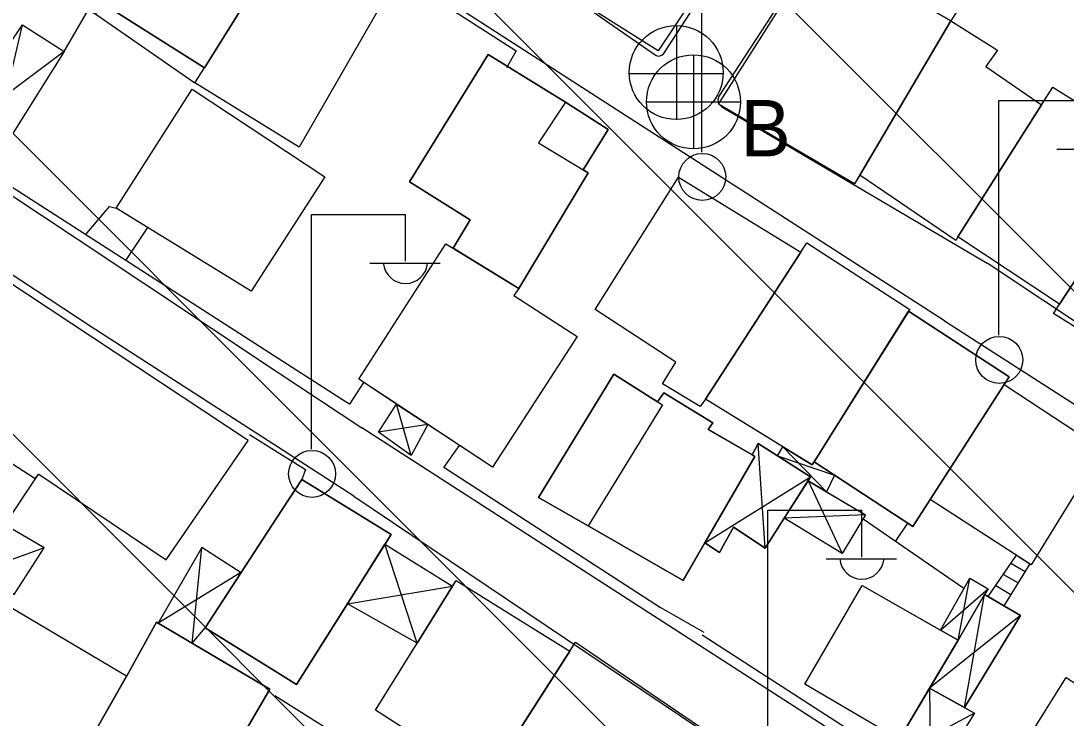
# Model space of a CAD drawing. Extents: x 417995 to 421451, y 4454518 to 4458015.
# Drawn here: x 420777.8 to 420855.7, y 4457320.2 to 4457372.2 of the extents above; entities that cross this region are included whole.
import ezdxf

# ---------------------------------------------------------------- set-up
doc = ezdxf.new("R2010")
doc.units = 0
for name, color, linetype in [('B_Betonzemin', 7, 'Continuous'), ('B_Ins_Halinde', 7, 'Continuous'), ('B_Kapi', 7, 'Continuous'), ('B_Merdiven', 7, 'Continuous'), ('B_Mesken', 7, 'Continuous'), ('B_Sundurma', 7, 'Continuous'), ('B_Teras', 7, 'Continuous'), ('S_Elektrik_Diregi', 7, 'Continuous'), ('S_Rogar_Kapagi', 7, 'Continuous'), ('S_Rogar_Kapagi_Buski', 7, 'Continuous'), ('Sinir_Duvar_tek_tarafa_ait', 7, 'Continuous'), ('SN_TR_SIVILASMA', 7, 'Continuous'), ('Yol_Sose', 7, 'Continuous')]:
    doc.layers.add(name, color=color, linetype=linetype)

msp = doc.modelspace()

# ---------------------------------------------------------------- linework, layer by layer
at = {"layer": 'B_Betonzemin'}
for points in [[(420782.571, 4457356.249), (420784.356, 4457358.358), (420784.858, 4457358.215)], [(420787.186, 4457356.787), (420785.56, 4457354.33)]]:
    msp.add_lwpolyline(points, dxfattribs=at)
at = {"layer": 'B_Ins_Halinde'}
for points in [[(420824.675, 4457306.977), (420812.22, 4457315.131), (420819.113, 4457325.887), (420831.526, 4457317.446)], [(420831.526, 4457317.446), (420824.676, 4457306.977), (420812.22, 4457315.131), (420812.461, 4457315.508), (420818.681, 4457325.213), (420819.113, 4457325.887)]]:
    msp.add_lwpolyline(points, close=True, dxfattribs=at)
at = {"layer": 'B_Kapi'}
msp.add_lwpolyline([(420828.702, 4457326.601), (420825.386, 4457328.497)], dxfattribs=at)
at = {"layer": 'B_Merdiven'}
for p, q in [((420851.569, 4457331.77), (420852.622, 4457331.147)), ((420851.004, 4457330.942), (420852.092, 4457330.298)), ((420850.44, 4457330.114), (420851.562, 4457329.45))]:
    msp.add_line(p, q, dxfattribs=at)
msp.add_lwpolyline([(420849.875, 4457329.287), (420851.978, 4457332.369), (420852.98, 4457331.72), (420851.032, 4457328.601)], close=True, dxfattribs=at)
at = {"layer": 'B_Mesken'}
for points in [[(420783.691, 4457373.58), (420791.45, 4457368.676), (420798.42, 4457379.856), (420790.645, 4457384.733)], [(420798.006, 4457379.192), (420791.45, 4457368.676), (420783.691, 4457373.58), (420790.645, 4457384.733), (420798.42, 4457379.856)], [(420823.863, 4457379.924), (420829.556, 4457376.402), (420825.267, 4457369.957), (420819.689, 4457373.442), (420816.809, 4457375.329), (420819.32, 4457378.767), (420821.618, 4457382.367), (420824.32, 4457380.635)], [(420823.863, 4457379.924), (420829.556, 4457376.402), (420825.267, 4457369.957), (420819.689, 4457373.442), (420816.809, 4457375.329), (420817.009, 4457375.603), (420819.32, 4457378.767), (420821.618, 4457382.367), (420824.32, 4457380.635)], [(420790.721, 4457367.56), (420791.45, 4457368.676), (420798.006, 4457379.192), (420805.279, 4457374.562), (420798.491, 4457362.781)], [(420790.721, 4457367.56), (420791.45, 4457368.676), (420798.006, 4457379.192), (420805.279, 4457374.562), (420798.491, 4457362.781)], [(420847.076, 4457372.178), (420839.91, 4457360.035), (420829.767, 4457365.979), (420836.932, 4457377.224), (420841.065, 4457374.572), (420841.524, 4457375.404)], [(420837.079, 4457377.13), (420841.066, 4457374.572), (420841.524, 4457375.404), (420847.076, 4457372.178), (420840.29, 4457360.679), (420839.91, 4457360.035), (420829.767, 4457365.979), (420836.931, 4457377.224)], [(420847.076, 4457372.178), (420850.563, 4457369.992), (420849.691, 4457368.785), (420853.853, 4457365.921), (420847.609, 4457356.092), (420847.469, 4457355.806), (420840.29, 4457360.679)], [(420847.076, 4457372.178), (420850.563, 4457369.992), (420849.692, 4457368.785), (420853.853, 4457365.921), (420847.609, 4457356.092), (420847.469, 4457355.806), (420840.29, 4457360.679)], [(420819.669, 4457361.085), (420821.536, 4457364.094), (420818.358, 4457366.12), (420812.589, 4457369.684), (420806.725, 4457360.189), (420811.24, 4457357.356), (420809.979, 4457355.238), (420814.888, 4457352.243), (420820.045, 4457360.858)], [(420819.669, 4457361.085), (420820.045, 4457360.858), (420814.888, 4457352.243), (420809.98, 4457355.238), (420811.24, 4457357.356), (420806.725, 4457360.189), (420812.589, 4457369.684), (420818.358, 4457366.121), (420821.536, 4457364.094)], [(420790.517, 4457367.089), (420800.424, 4457360.551), (420794.928, 4457352.039), (420784.858, 4457358.215)], [(420790.517, 4457367.089), (420800.424, 4457360.551), (420794.928, 4457352.039), (420784.858, 4457358.215)], [(420855.195, 4457351.07), (420847.609, 4457356.092), (420854.691, 4457367.24), (420862.566, 4457362.319)], [(420862.566, 4457362.319), (420855.195, 4457351.07), (420847.609, 4457356.092), (420853.853, 4457365.921), (420854.691, 4457367.24)], [(420862.351, 4457346.104), (420862.15, 4457345.737), (420854.744, 4457350.381), (420862.566, 4457362.319), (420869.726, 4457357.801), (420868.673, 4457356.114), (420863.767, 4457348.595), (420863.923, 4457348.482)], [(420869.726, 4457357.801), (420868.673, 4457356.114), (420863.767, 4457348.595), (420863.923, 4457348.481), (420862.351, 4457346.104), (420862.15, 4457345.737), (420854.744, 4457350.381), (420855.195, 4457351.07), (420862.566, 4457362.319)], [(420828.797, 4457344), (420828.391, 4457343.443), (420825.583, 4457345.128), (420826.582, 4457346.762), (420820.558, 4457350.667), (420826.791, 4457360.526), (420835.9, 4457354.957)], [(420828.798, 4457344), (420828.392, 4457343.443), (420825.583, 4457345.129), (420826.582, 4457346.762), (420820.558, 4457350.667), (420826.791, 4457360.526), (420835.9, 4457354.957)], [(420809.448, 4457355.562), (420814.888, 4457352.243), (420814.494, 4457351.72), (420819.219, 4457348.671), (420812.915, 4457338.915), (420802.96, 4457345.482)], [(420809.98, 4457355.238), (420814.888, 4457352.243), (420814.494, 4457351.72), (420819.219, 4457348.671), (420812.915, 4457338.915), (420808.091, 4457342.098), (420805.766, 4457343.631), (420802.96, 4457345.482), (420809.448, 4457355.562)], [(420836.342, 4457355.639), (420844.031, 4457350.683), (420836.743, 4457339.094), (420828.797, 4457344)], [(420843.941, 4457350.54), (420836.887, 4457339.323), (420836.743, 4457339.094), (420834.57, 4457340.436), (420828.798, 4457344), (420835.9, 4457354.957), (420836.342, 4457355.639), (420844.031, 4457350.683)], [(420776.646, 4457352.869), (420770.201, 4457343.644), (420778.813, 4457338.077), (420779.082, 4457338.413), (420788.588, 4457332.014), (420794.69, 4457340.921)], [(420836.887, 4457339.323), (420844.259, 4457334.513), (420851.423, 4457345.652), (420843.941, 4457350.54)], [(420851.058, 4457345.083), (420845.556, 4457336.529), (420844.26, 4457334.513), (420838.417, 4457338.325), (420836.887, 4457339.323), (420843.941, 4457350.54), (420851.423, 4457345.652)], [(420832.274, 4457339.835), (420832.48, 4457339.716), (420828.751, 4457333.289), (420827.128, 4457330.493), (420820.057, 4457334.565), (420816.354, 4457336.674), (420821.969, 4457345.846), (420825.207, 4457343.797), (420825.691, 4457344.478), (420829.344, 4457342.236), (420828.982, 4457341.722)], [(420820.057, 4457334.565), (420827.128, 4457330.493), (420832.48, 4457339.716), (420828.982, 4457341.722), (420829.344, 4457342.235), (420825.691, 4457344.478), (420825.207, 4457343.797), (420821.969, 4457345.846), (420816.355, 4457336.674)], [(420851.058, 4457345.083), (420858.386, 4457340.279), (420853.079, 4457331.655), (420845.556, 4457336.529)], [(420851.058, 4457345.083), (420858.386, 4457340.279), (420853.079, 4457331.656), (420845.556, 4457336.529)], [(420791.505, 4457326.962), (420798.701, 4457338.008), (420805.352, 4457333.909), (420798.296, 4457322.737)], [(420796.82, 4457335.12), (420791.505, 4457326.962), (420796.702, 4457323.728), (420798.296, 4457322.737), (420805.352, 4457333.909), (420798.701, 4457338.008), (420796.822, 4457335.123)], [(420804.899, 4457333.192), (420802.094, 4457328.75), (420798.296, 4457322.737), (420796.702, 4457323.728), (420791.505, 4457326.962), (420796.82, 4457335.12), (420796.822, 4457335.123), (420798.701, 4457338.008), (420805.352, 4457333.909)], [(420812.461, 4457315.508), (420804.182, 4457320.827), (420810.197, 4457330.471), (420818.681, 4457325.212)], [(420818.681, 4457325.213), (420812.461, 4457315.508), (420804.182, 4457320.827), (420807.292, 4457325.813), (420809.934, 4457330.05), (420810.197, 4457330.471)], [(420847.624, 4457326.033), (420843.222, 4457318.638), (420836.197, 4457322.752), (420840.484, 4457330.099)], [(420846.313, 4457326.78), (420847.624, 4457326.033), (420845.503, 4457322.469), (420843.222, 4457318.638), (420836.197, 4457322.752), (420840.484, 4457330.099)], [(420777.156, 4457328.4), (420785.639, 4457323.372), (420781.933, 4457316.858), (420778.578, 4457310.457), (420769.622, 4457315.983), (420770.953, 4457318.385)], [(420792.475, 4457315.777), (420796.327, 4457322.395), (420787.858, 4457327.381), (420785.648, 4457323.389), (420781.933, 4457316.858), (420785.289, 4457314.642), (420781.682, 4457309.044), (420787.007, 4457305.619), (420790.603, 4457311.216), (420791.027, 4457311.073), (420791.992, 4457312.749), (420791.38, 4457313.109), (420792.717, 4457315.645)], [(420792.475, 4457315.777), (420792.717, 4457315.645), (420791.38, 4457313.109), (420791.992, 4457312.749), (420791.027, 4457311.073), (420790.603, 4457311.216), (420787.007, 4457305.619), (420781.682, 4457309.044), (420785.289, 4457314.642), (420781.933, 4457316.858), (420785.649, 4457323.389), (420787.859, 4457327.381), (420796.327, 4457322.395)], [(420862.355, 4457318.966), (420856.716, 4457310.357), (420849.333, 4457314.966), (420849.88, 4457315.885), (420850.738, 4457315.35), (420855.687, 4457323.255)], [(420862.355, 4457318.966), (420856.716, 4457310.357), (420849.333, 4457314.966), (420849.88, 4457315.885), (420850.738, 4457315.35), (420855.687, 4457323.255)]]:
    msp.add_lwpolyline(points, close=True, dxfattribs=at)
at = {"layer": 'B_Sundurma'}
for p, q in [((420775.31, 4457360.91), (420777.868, 4457371.893)), ((420780.976, 4457369.889), (420771.988, 4457363.164)), ((420806.859, 4457339.792), (420805.766, 4457343.631)), ((420808.091, 4457342.097), (420804.423, 4457341.526)), ((420833.231, 4457332.894), (420832.727, 4457340.688)), ((420834.164, 4457339.771), (420838.416, 4457338.325)), ((420834.57, 4457340.436), (420837.818, 4457337.091)), ((420828.751, 4457333.289), (420836.631, 4457338.197)), ((420836.445, 4457337.906), (420838.974, 4457332.496)), ((420840.726, 4457335.365), (420834.663, 4457335.127)), ((420779.484, 4457332.911), (420774.662, 4457331.151)), ((420790.521, 4457325.813), (420791.257, 4457332.935)), ((420807.291, 4457325.813), (420804.899, 4457333.192)), ((420794.206, 4457331.108), (420787.985, 4457327.306)), ((420847.624, 4457326.033), (420848.489, 4457330.649)), ((420802.094, 4457328.75), (420809.934, 4457330.05)), ((420846.312, 4457326.78), (420849.862, 4457329.86)), ((420848.092, 4457321.022), (420849.599, 4457329.45)), ((420852.274, 4457327.866), (420845.502, 4457322.469)), ((420845.502, 4457322.469), (420845.573, 4457315.369)), ((420848.852, 4457320.597), (420842.392, 4457317.168))]:
    msp.add_line(p, q, dxfattribs=at)
for points in [[(420847.076, 4457372.178), (420841.524, 4457375.404), (420841.066, 4457374.572), (420837.079, 4457377.13), (420838.605, 4457379.847), (420848.081, 4457373.779)], [(420780.976, 4457369.889), (420775.31, 4457360.91), (420771.988, 4457363.164), (420777.868, 4457371.893)], [(420808.091, 4457342.097), (420806.859, 4457339.792), (420804.423, 4457341.526), (420805.766, 4457343.631)], [(420808.091, 4457342.098), (420806.859, 4457339.792), (420804.423, 4457341.526), (420805.766, 4457343.631)], [(420828.751, 4457333.289), (420829.846, 4457332.568), (420830.889, 4457334.446), (420833.231, 4457332.894), (420836.631, 4457338.197), (420832.727, 4457340.688), (420832.274, 4457339.835), (420832.48, 4457339.716)], [(420834.164, 4457339.771), (420836.631, 4457338.197), (420836.445, 4457337.906), (420834.663, 4457335.127), (420833.231, 4457332.894), (420830.89, 4457334.446), (420829.846, 4457332.568), (420828.751, 4457333.289), (420832.48, 4457339.716), (420832.274, 4457339.835), (420832.727, 4457340.688)], [(420834.164, 4457339.771), (420834.57, 4457340.436), (420836.743, 4457339.094), (420836.887, 4457339.323), (420838.416, 4457338.325), (420837.818, 4457337.091), (420836.445, 4457337.906), (420836.631, 4457338.197)], [(420836.887, 4457339.323), (420838.417, 4457338.325), (420837.819, 4457337.091), (420836.445, 4457337.906), (420836.631, 4457338.197), (420834.164, 4457339.771), (420834.57, 4457340.436), (420836.743, 4457339.094)], [(420836.445, 4457337.906), (420840.726, 4457335.365), (420838.974, 4457332.496), (420834.663, 4457335.127)], [(420837.819, 4457337.091), (420840.726, 4457335.365), (420838.974, 4457332.496), (420834.663, 4457335.127), (420836.445, 4457337.906)], [(420777.244, 4457329.428), (420779.484, 4457332.911), (420776.552, 4457334.635), (420774.662, 4457331.151)], [(420790.521, 4457325.813), (420791.505, 4457326.962), (420794.206, 4457331.108), (420794.178, 4457331.065), (420791.257, 4457332.935), (420787.985, 4457327.306)], [(420807.291, 4457325.813), (420802.094, 4457328.75), (420804.899, 4457333.192), (420809.934, 4457330.05)], [(420809.934, 4457330.05), (420807.292, 4457325.813), (420802.094, 4457328.75), (420804.899, 4457333.192)], [(420847.624, 4457326.033), (420846.312, 4457326.78), (420848.489, 4457330.649), (420849.862, 4457329.86), (420849.599, 4457329.45)], [(420847.624, 4457326.033), (420846.313, 4457326.78), (420848.489, 4457330.649), (420849.862, 4457329.86), (420849.599, 4457329.45)], [(420848.092, 4457321.022), (420852.274, 4457327.866), (420849.599, 4457329.45), (420847.624, 4457326.033), (420845.502, 4457322.469)], [(420848.092, 4457321.022), (420845.503, 4457322.469), (420847.624, 4457326.033), (420849.599, 4457329.45), (420852.274, 4457327.866)], [(420845.502, 4457322.469), (420848.852, 4457320.597), (420845.573, 4457315.369), (420842.392, 4457317.168), (420843.222, 4457318.638)], [(420848.092, 4457321.022), (420848.852, 4457320.597), (420845.573, 4457315.369), (420842.392, 4457317.168), (420843.222, 4457318.638), (420845.503, 4457322.469)]]:
    msp.add_lwpolyline(points, close=True, dxfattribs=at)
at = {"layer": 'B_Teras'}
for points in [[(420809.979, 4457355.238), (420811.24, 4457357.356), (420806.725, 4457360.189), (420812.589, 4457369.684), (420818.358, 4457366.12), (420816.355, 4457363.087), (420820.045, 4457360.858), (420814.888, 4457352.243)], [(420821.969, 4457345.846), (420825.577, 4457343.564), (420820.057, 4457334.565), (420816.355, 4457336.674)]]:
    msp.add_lwpolyline(points, close=True, dxfattribs=at)
at = {"layer": 'S_Elektrik_Diregi'}
for p, q in [((420828.521, 4457362.386), (420828.521, 4457379.886)), ((420850.658, 4457348.755), (420850.658, 4457366.255)), ((420850.658, 4457366.255), (420857.658, 4457366.255)), ((420854.998, 4457362.615), (420860.248, 4457362.615)), ((420799.426, 4457340.264), (420799.426, 4457357.765)), ((420799.426, 4457357.765), (420806.426, 4457357.765)), ((420806.426, 4457354.265), (420806.426, 4457357.765)), ((420803.766, 4457354.125), (420809.016, 4457354.125)), ((420833.452, 4457318.23), (420833.452, 4457335.73)), ((420833.452, 4457335.73), (420840.452, 4457335.73)), ((420840.452, 4457332.23), (420840.452, 4457335.73)), ((420837.792, 4457332.09), (420843.042, 4457332.09))]:
    msp.add_line(p, q, dxfattribs=at)
for centre in [(420828.557, 4457360.55), (420850.694, 4457346.919), (420799.462, 4457338.429)]:
    msp.add_circle(centre, 1.75, dxfattribs=at)
for centre in [(420806.427, 4457354.277), (420840.452, 4457332.243)]:
    msp.add_arc(centre, 1.658, 184.83843, 355.14641, dxfattribs=at)
at = {"layer": 'S_Rogar_Kapagi'}
for p, q in [((420826.666, 4457364.802), (420826.666, 4457371.802)), ((420823.096, 4457368.267), (420830.096, 4457368.267))]:
    msp.add_line(p, q, dxfattribs=at)
msp.add_circle((420826.613, 4457368.331), 3.5, dxfattribs=at)
at = {"layer": 'S_Rogar_Kapagi_Buski'}
for p, q in [((420827.899, 4457369.651), (420827.899, 4457362.65)), ((420824.399, 4457366.15), (420831.399, 4457366.15))]:
    msp.add_line(p, q, dxfattribs=at)
msp.add_circle((420827.899, 4457366.15), 3.5, dxfattribs=at)
at = {"layer": 'Sinir_Duvar_tek_tarafa_ait'}
for points in [[(420801.3, 4457378.545), (420814.688, 4457369.948), (420813.949, 4457368.676)], [(420780.976, 4457369.889), (420782.782, 4457372.971), (420783.339, 4457372.67), (420783.691, 4457373.58)], [(420783.339, 4457372.67), (420790.721, 4457367.56)], [(420796.945, 4457347.022), (420775.31, 4457360.91)], [(420796.947, 4457347.021), (420796.945, 4457347.022)], [(420801.732, 4457343.949), (420796.947, 4457347.021)], [(420803.29, 4457345.233), (420802.26, 4457343.61), (420801.732, 4457343.949)], [(420794.811, 4457341.357), (420796.872, 4457340.072)], [(420825.45, 4457328.456), (420809.293, 4457338.9), (420810.447, 4457340.543)], [(420796.872, 4457340.072), (420796.874, 4457340.071)], [(420796.874, 4457340.071), (420798.978, 4457338.76), (420798.701, 4457338.008)], [(420776.552, 4457334.635), (420779.07, 4457338.398)], [(420848.061, 4457329.888), (420840.538, 4457335.058)], [(420842.966, 4457333.39), (420843.88, 4457334.76)], [(420842.518, 4457317.391), (420828.554, 4457326.399)], [(420796.683, 4457321.902), (420808.652, 4457314.383)]]:
    msp.add_lwpolyline(points, dxfattribs=at)
at = {"layer": 'SN_TR_SIVILASMA'}
for p, q in [((421285.531, 4456832.974), (420332.804, 4457785.701)), ((421285.763, 4456855.193), (420355.494, 4457785.461)), ((421286.226, 4456899.631), (420400.875, 4457784.982)), ((421286.458, 4456921.85), (420423.566, 4457784.742))]:
    msp.add_line(p, q, dxfattribs=at)
at = {"layer": 'Yol_Sose'}
for points in [[(420805.601, 4457383.14), (420825.11, 4457369.608), (420825.304, 4457369.56), (420825.545, 4457369.619), (420825.7, 4457369.745), (420841.755, 4457394.496), (420841.828, 4457394.754), (420841.878, 4457395.014), (420841.907, 4457395.274), (420841.868, 4457395.427), (420841.703, 4457395.736), (420800.123, 4457422.727)], [(420849.073, 4457390.384), (420847.171, 4457391.564), (420847.02, 4457391.59), (420846.608, 4457391.622), (420846.258, 4457391.566), (420845.859, 4457391.272), (420844.7, 4457389.432), (420829.795, 4457366.571), (420829.722, 4457366.29), (420829.78, 4457366.006), (420830.013, 4457365.782), (420849.787, 4457354.117)], [(420796.876, 4457340.437), (420782.99, 4457349.377), (420753.988, 4457368.46), (420731.435, 4457382.65), (420730.05, 4457383.516), (420729.811, 4457383.486), (420729.413, 4457383.495), (420723.944, 4457374.938)], [(420846.605, 4457349.831), (420798.702, 4457380.675)], [(420765.983, 4457366.516), (420781.961, 4457355.942), (420796.934, 4457345.993)], [(420926.122, 4457324.995), (420916.746, 4457311.197), (420916.588, 4457310.984), (420916.344, 4457310.794), (420916.104, 4457310.779), (420915.757, 4457310.81), (420915.091, 4457311.066), (420879.372, 4457334.476), (420849.787, 4457354.117)], [(420846.605, 4457349.831), (420901.197, 4457314.82), (420911.779, 4457307.609), (420912.846, 4457306.886), (420913.229, 4457306.593), (420913.439, 4457306.327), (420913.478, 4457306.152), (420913.382, 4457305.828), (420912.719, 4457304.607), (420898.519, 4457280.565), (420898.361, 4457280.33), (420898.117, 4457280.141), (420897.812, 4457280.127), (420897.296, 4457280.336), (420873.691, 4457296.104), (420846.662, 4457313.852)], [(420796.934, 4457345.993), (420796.936, 4457345.992)], [(420796.936, 4457345.992), (420803.174, 4457341.847)], [(420846.662, 4457313.852), (420803.174, 4457341.847)], [(420796.878, 4457340.436), (420796.876, 4457340.437)], [(420802.573, 4457336.769), (420796.878, 4457340.436)], [(420802.573, 4457336.769), (420848.466, 4457305.914)]]:
    msp.add_lwpolyline(points, dxfattribs=at)

# ---------------------------------------------------------------- texts
at = {"layer": 'S_Rogar_Kapagi_Buski'}
msp.add_text('B', height=4.2, dxfattribs=at).set_placement((420831.399, 4457362.086))

doc.saveas('drawing.dxf')
